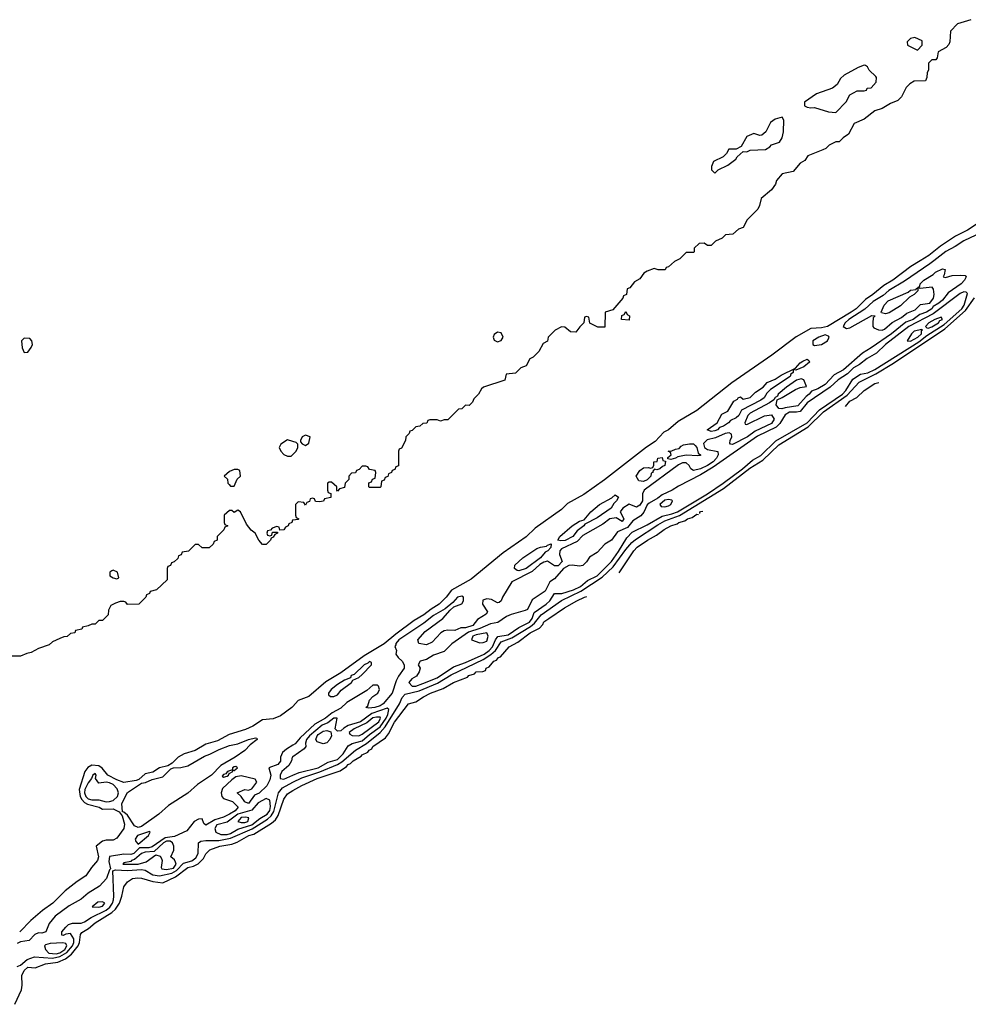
# Model space of a CAD drawing. Header units: inches. Extents: x 2701323 to 2964515, y 494916 to 722124.
# Tile 405 of 656: x 2908465 to 2913795, y 505822 to 511354. Entities that reach past the tile are written whole.
import ezdxf

# ---------------------------------------------------------------- set-up
doc = ezdxf.new("R2010")
doc.units = ezdxf.units.IN
doc.header["$MEASUREMENT"] = 0
for name, color, linetype in [('C9500', 7, 'Continuous'), ('C9510', 7, 'Continuous'), ('C9511', 7, 'Continuous')]:
    doc.layers.add(name, color=color, linetype=linetype)

msp = doc.modelspace()

# ---------------------------------------------------------------- linework, layer by layer
at = {"layer": 'C9500', "color": 2}
for points, elevation in [([(2908490, 509564), (2908476, 509550), (2908478.8, 509510), (2908490, 509484.7), (2908510, 509486), (2908530, 509512), (2908537.2, 509530), (2908534, 509550), (2908522, 509562)], 2), ([(2909690, 508826), (2909670, 508826), (2909643.6, 508816.4), (2909614, 508790), (2909632.7, 508772.7), (2909634, 508750), (2909642, 508742), (2909650, 508734), (2909670, 508734), (2909687.3, 508772.7), (2909706, 508790), (2909702, 508822)], 2), ([(2908990, 508262), (2908982, 508258), (2908972, 508250), (2908972, 508230), (2908990, 508218), (2909010, 508212), (2909022, 508218), (2909015.3, 508250)], 2), ([(2909130, 506814.7), (2909110, 506825.6), (2909070, 506884), (2909050, 506902), (2909043.1, 506903.1), (2909038.7, 506950), (2909070, 507012.7), (2909150, 507064.4), (2909172.3, 507067.7), (2909210, 507085.5), (2909270, 507100.5), (2909314.8, 507145.2), (2909328.7, 507151.3), (2909370, 507152.2), (2909410, 507161.3), (2909503.3, 507216.7), (2909533, 507227), (2909585.3, 507254.7), (2909643.3, 507276.7), (2909690, 507284.9), (2909749.7, 507310.3), (2909790, 507319.1), (2909796.7, 507316.7), (2909799.1, 507310), (2909760.4, 507279.6), (2909730, 507248.6), (2909675.8, 507210), (2909595.8, 507164.2), (2909542, 507110), (2909463.2, 507056.8), (2909410.6, 507009.4), (2909300.9, 506939.1), (2909246.4, 506890), (2909150, 506820.4)], 6), ([(2909678.6, 507158.6), (2909670, 507157), (2909660.7, 507150), (2909659.8, 507140.2), (2909632, 507130), (2909634, 507126), (2909630, 507128), (2909623.5, 507116.5), (2909610, 507114), (2909603.5, 507103.5), (2909610, 507098), (2909630, 507104), (2909639, 507110), (2909641.2, 507118.8), (2909662, 507130), (2909660.4, 507139.6), (2909670, 507136), (2909688.7, 507150)], 10), ([(2908890, 507119.3), (2908876, 507110), (2908868.8, 507090), (2908850, 507066.6), (2908831.8, 507030), (2908829.5, 507010), (2908836.3, 506990), (2908850, 506977.4), (2908870, 506970.2), (2908910.2, 506970.2), (2908950, 506960.7), (2908970, 506961), (2908990, 506967.5), (2909014.6, 506990), (2909020.3, 507010), (2909013.1, 507033.1), (2908990, 507056.8), (2908970, 507067.4), (2908950, 507069.7), (2908910, 507064.4), (2908891.4, 507090), (2908895.1, 507110)], 10), ([(2909850, 506978.4), (2909805.8, 506954.2), (2909770, 506912.8), (2909690, 506890.5), (2909630, 506846), (2909573, 506830), (2909561.6, 506810), (2909567.3, 506790), (2909595.9, 506775.9), (2909630, 506775.8), (2909650, 506782.7), (2909690, 506805.5), (2909768.5, 506830), (2909814.3, 506865.7), (2909855, 506890), (2909871.3, 506911.3), (2909874.5, 506934.5), (2909869.7, 506969.7)], 14), ([(2909734.2, 506874.2), (2909710, 506872.6), (2909690.6, 506850), (2909710, 506842.9), (2909730, 506843.8), (2909747, 506850), (2909752, 506870)], 18), ([(2909193.6, 506793.6), (2909127.7, 506770), (2909113.4, 506750), (2909116.8, 506736.8), (2909130, 506722.8), (2909189.3, 506770), (2909197.2, 506790)], 10), ([(2909290, 506738.8), (2909273.2, 506730), (2909219.8, 506680.2), (2909170, 506676.4), (2909150.3, 506670), (2909110, 506635.3), (2909093.4, 506630), (2909090, 506624), (2909050, 506617.2), (2909044.9, 506610), (2909131.1, 506608.9), (2909176.4, 506623.6), (2909230, 506661.5), (2909253.9, 506653.9), (2909262.3, 506642.3), (2909265.3, 506630), (2909259.5, 506590), (2909264.3, 506584.3), (2909290, 506578.8), (2909330, 506586.9), (2909343.5, 506610), (2909341.2, 506621.2), (2909333.9, 506633.9), (2909315.1, 506650), (2909331.1, 506688.9), (2909331.9, 506710), (2909323.5, 506730), (2909310, 506738.3)], 14), ([(2908930, 506398.7), (2908903.4, 506396.6), (2908872, 506370), (2908910, 506367.8), (2908930, 506374), (2908943.7, 506390)], 14), ([(2908707.6, 506167.6), (2908636.7, 506163.3), (2908610, 506156), (2908604, 506150), (2908610.4, 506130), (2908628.6, 506110), (2908670, 506105.9), (2908690, 506111), (2908718.6, 506130), (2908730.6, 506150), (2908724.4, 506164.4)], 14)]:
    msp.add_lwpolyline(points, close=True, dxfattribs=dict(at, elevation=elevation))
for points, elevation in [([(2910000, 508984.8), (2909970, 508994), (2909932, 508970), (2909922, 508950), (2909932, 508930), (2909950, 508912), (2909970, 508902), (2909990, 508902), (2910000, 508912)], 2), ([(2910000, 508542.2), (2909998, 508542), (2909994, 508530), (2909978, 508522), (2909974, 508510), (2909958, 508502), (2909950, 508488), (2909926, 508486), (2909922, 508502), (2909910, 508506), (2909883.6, 508496.4), (2909874, 508486), (2909858, 508482), (2909854, 508470), (2909858, 508458), (2909870, 508454), (2909882, 508458), (2909886, 508474), (2909914, 508474), (2909914, 508470), (2909898, 508462), (2909890, 508446), (2909878, 508442), (2909874, 508430), (2909850, 508406), (2909830, 508406), (2909808, 508430), (2909788, 508470), (2909765.6, 508485.6), (2909740.2, 508520.2), (2909706, 508590), (2909690, 508598), (2909670, 508586), (2909656.4, 508596.4), (2909643.6, 508596.4), (2909614, 508570), (2909614, 508530), (2909618, 508518), (2909634, 508510), (2909618, 508502), (2909612.7, 508487.3), (2909574, 508450), (2909574, 508430), (2909558, 508422), (2909552.7, 508407.3), (2909530, 508386), (2909490, 508386), (2909470, 508406), (2909450, 508406), (2909412.7, 508367.3), (2909378, 508362), (2909372.7, 508347.3), (2909358, 508342), (2909352.7, 508327.3), (2909332.7, 508307.3), (2909318, 508302), (2909312.7, 508287.3), (2909298, 508282), (2909294, 508270), (2909292.7, 508207.3), (2909234, 508150), (2909198, 508142), (2909194, 508130), (2909178, 508122), (2909174, 508110), (2909134, 508070), (2909070, 508068), (2909062, 508082), (2909050, 508086), (2909030, 508086), (2909003.6, 508076.4), (2908978, 508062), (2908963.6, 508036.4), (2908962, 508010), (2908930, 507978), (2908910, 507978), (2908890, 507958), (2908870, 507958), (2908850, 507948), (2908818, 507942), (2908814, 507930), (2908778, 507922), (2908774, 507910), (2908750, 507906), (2908731.6, 507888.4), (2908712.7, 507887.3), (2908690, 507878), (2908650, 507858), (2908630, 507842), (2908570, 507822), (2908530, 507798), (2908506, 507794), (2908470, 507778), (2908410, 507778)], 2), ([(2910000, 507495.7), (2909994.9, 507490), (2909930, 507443.6), (2909890, 507425.6), (2909830, 507421.2), (2909774.5, 507385.5), (2909733.2, 507366.8), (2909641.8, 507338.2), (2909576.9, 507303.1), (2909510, 507282.9), (2909451.7, 507248.3), (2909390, 507229.7), (2909355.5, 507210), (2909322.5, 507177.5), (2909298, 507162), (2909251, 507150), (2909213.7, 507126.3), (2909170, 507117.6), (2909134.6, 507085.4), (2909119.6, 507080.4), (2909050, 507067.6), (2909010, 507082.7), (2908960.5, 507110), (2908928.4, 507148.4), (2908910, 507162.4), (2908870, 507165.6), (2908847.2, 507152.8), (2908830.3, 507130), (2908799.7, 507030), (2908804.5, 506990), (2908813.4, 506973.4), (2908830, 506955.2), (2908846.5, 506946.5), (2908910.7, 506930), (2908930, 506918.4), (2908990, 506920.5), (2909023.5, 506903.5), (2909041, 506881), (2909054.6, 506834.6), (2909050, 506809.3), (2909010, 506756), (2908990, 506743.7), (2908950, 506744.5), (2908930, 506738.4), (2908894.8, 506710), (2908908.2, 506650), (2908903, 506630), (2908868.6, 506591.4), (2908836.2, 506543.8), (2908787.1, 506512.9), (2908720.5, 506459.5), (2908650.5, 506390), (2908592.4, 506350), (2908527.1, 506292.9), (2908464.9, 506230)], 6), ([(2910000, 507278.5), (2909963.5, 507256.5), (2909942.3, 507237.7), (2909930.3, 507210.3), (2909930, 507188.7), (2909916, 507170), (2909864.7, 507150), (2909875.8, 507110), (2909870, 507084), (2909853.4, 507050), (2909810, 507008.3), (2909783.6, 506996.4), (2909750, 506949.6), (2909730, 506959.3), (2909710, 506989.4), (2909686.6, 507010), (2909730, 507028.2), (2909750, 507025.5), (2909770, 507032.7), (2909797, 507070), (2909787.6, 507087.6), (2909710, 507105.6), (2909680.2, 507099.8), (2909656.1, 507083.9), (2909604.4, 507035.6), (2909597.4, 507010), (2909600.4, 506990), (2909610, 506978), (2909661.4, 506961.4), (2909693, 506930), (2909676.5, 506910), (2909644.2, 506890), (2909610, 506874.2), (2909560.6, 506859.4), (2909510, 506828.3), (2909498.9, 506838.9), (2909490, 506864), (2909470, 506862.6), (2909444.9, 506850), (2909403.8, 506796.2), (2909334.6, 506765.4), (2909282.2, 506757.8), (2909210, 506706.8), (2909190, 506702), (2909138.5, 506701.5), (2909105.5, 506670), (2909090, 506663.8), (2909050, 506665.3), (2908970, 506652), (2908965.5, 506625.5), (2908976, 506584), (2908970, 506578), (2908953.4, 506530), (2908913.4, 506486.6), (2908850, 506446), (2908810, 506412.9), (2908743.7, 506376.3), (2908663.4, 506316.6), (2908630, 506276), (2908611.3, 506230), (2908590, 506222.9), (2908570, 506223), (2908550, 506214.3), (2908518.4, 506181.6), (2908470, 506172.9), (2908450, 506164.4)], 10), ([(2910000, 507212.8), (2909996, 507210), (2909992.7, 507190), (2909976.4, 507163.6), (2909937, 507130), (2909927.9, 507110), (2909928.4, 507090), (2909950, 507086.9), (2910000, 507108.8)], 14), ([(2908450, 506034.4), (2908470, 506042.8), (2908506.2, 506073.8), (2908548.2, 506088.2), (2908650, 506081.3), (2908690, 506090.1), (2908730, 506113.4), (2908761.3, 506150), (2908769, 506170), (2908769.8, 506189.8), (2908750, 506219.6), (2908723.4, 506216.6), (2908710, 506208.3), (2908702, 506210), (2908701.2, 506230), (2908724.4, 506255.6), (2908739.3, 506270), (2908761, 506279), (2908810, 506278.7), (2908830, 506285.3), (2908867.3, 506310), (2908950, 506350.9), (2908972.1, 506367.9), (2908986.5, 506390), (2908993, 506410), (2908993.5, 506430), (2908988, 506572), (2909002.8, 506577.2), (2909070, 506573.4), (2909150, 506580.2), (2909170, 506575.3), (2909213, 506550), (2909250, 506544.2), (2909320.6, 506559.4), (2909346.2, 506573.8), (2909385.1, 506614.9), (2909431.8, 506628.2), (2909455.1, 506644.9), (2909468.2, 506670), (2909469.6, 506730), (2909482, 506738), (2909510, 506743.1), (2909583.1, 506743.1), (2909650, 506756.6), (2909771.3, 506808.7), (2909857.1, 506862.9), (2909878.8, 506881.2), (2909893.6, 506906.4), (2909919.3, 507010), (2909941, 507039), (2910000, 507069.6)], 10), ([(2908437.7, 505822.3), (2908476, 505904), (2908479.8, 505930), (2908476.8, 505983.2), (2908490, 506011.7), (2908510, 506030.3), (2908552.1, 506027.9), (2908610, 506048.9), (2908680.2, 506059.8), (2908722.1, 506077.9), (2908756.8, 506103.2), (2908793.7, 506150), (2908801.8, 506170), (2908806.4, 506213.6), (2908814.6, 506225.4), (2908851.5, 506248.5), (2908890, 506280.8), (2908982.5, 506337.5), (2909003.2, 506356.8), (2909025.7, 506390), (2909039.5, 506430), (2909050, 506482), (2909070, 506511.3), (2909098, 506530), (2909127.9, 506532.1), (2909150, 506530.3), (2909212.3, 506512.3), (2909270, 506504), (2909340.9, 506539.1), (2909409.5, 506590), (2909442.4, 506597.6), (2909468.3, 506611.7), (2909498.4, 506641.6), (2909511.5, 506668.5), (2909534, 506690), (2909589, 506710), (2909657.1, 506722.9), (2909686.7, 506733.3), (2909753.2, 506770), (2909781.3, 506778.7), (2909880.4, 506839.6), (2909901.8, 506858.2), (2909917.3, 506882.7), (2909950, 506974.8), (2909970, 507005.5), (2910000, 507022.9)], 6)]:
    msp.add_lwpolyline(points, dxfattribs=dict(at, elevation=elevation))
at = {"layer": 'C9510', "color": 2}
for points, elevation in [([(2913601.9, 510000), (2913578.5, 509981.5), (2913435.5, 509884.5), (2913347.5, 509832.5), (2913316.1, 509803.9), (2913259.6, 509770), (2913212.7, 509727.3), (2913124.4, 509670), (2913103.2, 509650), (2913092.7, 509630), (2913110, 509618.8), (2913130, 509622.9), (2913252.3, 509692.3), (2913270.8, 509690), (2913261.1, 509678.9), (2913257.6, 509650), (2913258.4, 509630), (2913263.7, 509623.7), (2913290, 509611.9), (2913310, 509610.3), (2913324.6, 509615.4), (2913366.3, 509653.7), (2913419.4, 509680.6), (2913450, 509704.9), (2913496.4, 509723.6), (2913526.4, 509753.6), (2913578.2, 509761.8), (2913599.2, 509790), (2913602.7, 509810), (2913599.7, 509839.7), (2913592, 509852), (2913523.7, 509843.7), (2913511.3, 509848.7), (2913510.5, 509830), (2913490.3, 509809.7), (2913465.1, 509794.9), (2913414.2, 509745.8), (2913350, 509708), (2913330, 509701.3), (2913307.3, 509707.3), (2913305.2, 509710), (2913322, 509750), (2913345.2, 509774.8), (2913457.7, 509822.3), (2913470, 509834), (2913502, 509838), (2913502, 509842), (2913522.7, 509857.3), (2913524.7, 509870), (2913544.2, 509890), (2913597.8, 509922.2), (2913610, 509934.9), (2913650, 509954.9), (2913664.7, 509950), (2913659.8, 509920.2), (2913654, 509910), (2913666, 509906), (2913703.5, 509916.5), (2913750, 509918.8), (2913776.7, 509916.7), (2913782.8, 509910), (2913774.4, 509890), (2913755.3, 509870), (2913681, 509819), (2913650, 509778.7), (2913630, 509760.8), (2913597.5, 509742.5), (2913590.2, 509730), (2913560.4, 509710), (2913521.7, 509698.3), (2913484.4, 509670), (2913444.8, 509655.2), (2913363.1, 509590), (2913250, 509509.7), (2913199.7, 509480.3), (2913093.1, 509386.9), (2913040.4, 509359.6), (2912990, 509305), (2912950, 509280.4), (2912913, 509267), (2912901.6, 509250), (2912883.4, 509236.6), (2912836.3, 509183.7), (2912766.1, 509173.9), (2912747.3, 509167.3), (2912729.6, 509169.6), (2912714.7, 509190), (2912721.6, 509218.4), (2912750, 509230.5), (2912823.6, 509276.4), (2912850, 509287.2), (2912886, 509294), (2912871.1, 509331.1), (2912856.3, 509336.3), (2912830, 509329.6), (2912772.7, 509290), (2912726.4, 509250), (2912722, 509238), (2912710, 509231.8), (2912702, 509218), (2912678.5, 509201.5), (2912570, 509142.7), (2912555.6, 509130), (2912539.1, 509090), (2912542, 509082), (2912550, 509079.1), (2912650, 509128.9), (2912690, 509134.9), (2912704.2, 509110), (2912690, 509085.6), (2912598, 509042), (2912553.4, 509010), (2912470, 508967.6), (2912458, 508970), (2912455.3, 508975.3), (2912456, 508990), (2912466.6, 509010), (2912464.7, 509024.7), (2912452.1, 509032.1), (2912429.5, 509029.5), (2912375.3, 509004.7), (2912327.1, 508992.9), (2912307.9, 508972.1), (2912313.4, 508950), (2912330, 508940.2), (2912387.7, 508927.7), (2912390.3, 508910), (2912380.3, 508890), (2912360.8, 508870), (2912330, 508848.5), (2912290, 508830.8), (2912250, 508820.4), (2912235.1, 508830), (2912226.6, 508850), (2912210, 508863.5), (2912190, 508864.6), (2912166.8, 508853.2), (2911972.9, 508710), (2911964.9, 508690), (2911964.9, 508650), (2911950, 508626.3), (2911930, 508616.2), (2911890, 508632.8), (2911853, 508610), (2911839.1, 508590), (2911858.8, 508550), (2911850, 508535.3), (2911815.9, 508555.9), (2911780.7, 508550), (2911741.1, 508518.9), (2911630, 508455.6), (2911597.5, 508422.5), (2911510, 508380.8), (2911500.2, 508370), (2911498.5, 508350), (2911512.6, 508310), (2911490, 508284.8), (2911470, 508286), (2911431.3, 508311.2), (2911410, 508306), (2911387.7, 508292.3), (2911345.2, 508254.8), (2911230, 508196.3), (2911178, 508110), (2911170, 508088.7), (2911159.9, 508080.1), (2911150, 508077), (2911116.1, 508096.1), (2911090, 508101.1), (2911067.7, 508092.3), (2911066, 508070), (2911092.8, 508027.2), (2911086.3, 508013.7), (2911036.5, 507983.5), (2911010.4, 507950), (2910970, 507936.8), (2910943.4, 507936.6), (2910910, 507922.7), (2910870, 507924.8), (2910850, 507920.8), (2910830.4, 507910), (2910783.1, 507856.9), (2910750, 507842), (2910708, 507850), (2910701.2, 507870), (2910743.6, 507916.4), (2910842.4, 507990), (2910883.3, 508036.7), (2910905.1, 508054.9), (2910950, 508071.3), (2910959.3, 508090), (2910959, 508110), (2910950, 508115.1), (2910924.9, 508110), (2910899.4, 508080.6), (2910856, 508044), (2910790, 508007.1), (2910735.9, 507964.1), (2910595.5, 507870), (2910578, 507850), (2910578.5, 507841.5), (2910572.7, 507832.7), (2910582, 507810), (2910578.8, 507790), (2910590.6, 507770), (2910614.9, 507750), (2910624.9, 507730), (2910625.5, 507710), (2910593.5, 507666.5), (2910579.9, 507640.1), (2910558, 507570), (2910507.4, 507510), (2910490, 507498.9), (2910461, 507490), (2910426.5, 507486.5), (2910409.3, 507489.3), (2910420.2, 507499.8), (2910429.8, 507530.2), (2910448.7, 507551.3), (2910476.9, 507570), (2910485.7, 507590), (2910481.3, 507610), (2910475.7, 507615.7), (2910450, 507615.8), (2910415.2, 507584.8), (2910302.9, 507517.1), (2910270, 507486), (2910220.1, 507459.9), (2910183.1, 507430), (2910123.7, 507396.3), (2910040.4, 507319.6), (2910013.4, 507286.6), (2910000, 507278.5)], 10), ([(2913524.2, 510000), (2913471.7, 509968.3), (2913370, 509889.7), (2913320.2, 509859.8), (2913259.3, 509810), (2913217.1, 509782.9), (2913164.9, 509730), (2913136, 509710), (2913004.7, 509630), (2912970, 509622), (2912910, 509619.6), (2912827.3, 509572.7), (2912690.1, 509469.9), (2912466.2, 509313.8), (2912270, 509159.2), (2912163.9, 509096.1), (2912110.8, 509049.2), (2912083.5, 509036.5), (2912035.4, 508984.6), (2911986.7, 508953.3), (2911751, 508769), (2911634.1, 508685.9), (2911543.7, 508636.3), (2911510, 508602.6), (2911362.2, 508497.8), (2911311.3, 508448.7), (2911182.1, 508357.9), (2911002.4, 508210), (2910891.2, 508148.8), (2910861.3, 508110), (2910821.3, 508070), (2910776.9, 508043.1), (2910736.4, 508010), (2910681.8, 507978.2), (2910577.7, 507902.3), (2910512.1, 507847.9), (2910399.7, 507780.3), (2910270, 507685.1), (2910185.3, 507634.7), (2910090, 507551.8), (2910030.3, 507529.7), (2910000, 507495.7)], 6), ([(2912151.6, 510000), (2912143.6, 509996.4), (2912110, 509966), (2912098, 509962), (2912091.6, 509948.4), (2912051.6, 509948.4), (2912030, 509955.3), (2911990, 509942), (2911970.9, 509929.1), (2911950, 509898), (2911919.6, 509880.4), (2911892.7, 509847.3), (2911878, 509842), (2911874, 509810), (2911858, 509802), (2911854, 509790), (2911796.9, 509723.1), (2911754, 509710), (2911752.7, 509627.3), (2911712.7, 509627.3), (2911668.4, 509648.4), (2911662, 509682), (2911650, 509686), (2911638, 509682), (2911634, 509650), (2911611.6, 509628.4), (2911590, 509598), (2911560.4, 509600.4), (2911527.3, 509627.3), (2911510, 509628), (2911474, 509610), (2911434, 509570), (2911431.2, 509548.8), (2911405.4, 509534.6), (2911382, 509490), (2911350, 509458), (2911331.3, 509448.7), (2911310.6, 509409.4), (2911281, 509399), (2911250, 509368.7), (2911198, 509362), (2911190.9, 509329.1), (2911071, 509289), (2911059.6, 509280.4), (2911042, 509250), (2911016.9, 509223.1), (2911010, 509206), (2910990, 509186), (2910970, 509188), (2910950, 509168), (2910930, 509166), (2910870, 509106), (2910850, 509106), (2910830, 509098), (2910810, 509106), (2910770, 509106), (2910758, 509102), (2910752.7, 509087.3), (2910730, 509086), (2910714, 509070), (2910690, 509066), (2910670, 509046), (2910658, 509042), (2910654, 509030), (2910634, 509010), (2910632, 508990), (2910610, 508946), (2910598, 508942), (2910594, 508930), (2910592.7, 508847.3), (2910578, 508842), (2910572.7, 508827.3), (2910558, 508822), (2910554, 508810), (2910538, 508802), (2910532.7, 508787.3), (2910518, 508782), (2910512.7, 508767.3), (2910498, 508762), (2910494, 508730), (2910490, 508726), (2910430, 508726), (2910426, 508730), (2910427.3, 508752.7), (2910442, 508758), (2910447.3, 508772.7), (2910462, 508778), (2910466, 508810), (2910462, 508822), (2910430, 508826), (2910422, 508842), (2910410, 508846), (2910390, 508846), (2910372.7, 508827.3), (2910358, 508822), (2910352.7, 508807.3), (2910330, 508806), (2910314, 508790), (2910314, 508770), (2910294, 508750), (2910290, 508726), (2910262, 508718), (2910250, 508706), (2910246, 508710), (2910246, 508730), (2910216.4, 508756.4), (2910203.6, 508756.4), (2910194, 508750), (2910194, 508710), (2910198, 508698), (2910212.7, 508692.7), (2910214, 508670), (2910178, 508662), (2910171.6, 508648.4), (2910150, 508646), (2910127.3, 508647.3), (2910122, 508662), (2910110, 508666), (2910098, 508662), (2910092.7, 508647.3), (2910078, 508642), (2910070, 508626), (2910062, 508642), (2910030, 508646), (2910014, 508630), (2910014, 508570), (2910018, 508558), (2910034, 508550), (2910030, 508546), (2910000, 508542.2)], 2), ([(2910000, 507069.6), (2910050, 507095.5), (2910151.9, 507128.1), (2910250.4, 507169.6), (2910275, 507185), (2910351, 507250), (2910413.2, 507286.8), (2910489.9, 507350.1), (2910518.4, 507381.6), (2910598.2, 507510), (2910614.4, 507545.6), (2910630, 507564.6), (2910710, 507583.5), (2910812.6, 507627.4), (2910890, 507673.5), (2911070, 507760.1), (2911112.8, 507787.2), (2911138.5, 507810), (2911170, 507858.2), (2911230, 507881.9), (2911334.6, 507945.4), (2911356.8, 507963.2), (2911394.7, 508010), (2911508.7, 508091.3), (2911617, 508143), (2911737.2, 508222.8), (2911799, 508281), (2911870, 508378), (2911903.5, 508416.5), (2911925.8, 508434.2), (2912050, 508516), (2912090, 508537.9), (2912171.4, 508568.6), (2912419.2, 508720.8), (2912566.5, 508833.5), (2912640.1, 508879.9), (2912730, 508966.4), (2912894.3, 509065.7), (2912981.8, 509150), (2913114.9, 509245.1), (2913182.3, 509317.7), (2913275.8, 509364.2), (2913375, 509425), (2913662.7, 509617.3), (2913779.2, 509720.8), (2913830, 509791.4)], 10), ([(2913105.1, 509181), (2913130, 509210.4), (2913169.5, 509230.5), (2913209, 509270), (2913270, 509310.5), (2913292.6, 509316.4)], 6), ([(2910000, 508912), (2910018, 508930), (2910028, 508950), (2910028, 508970), (2910019, 508979), (2910000, 508984.8)], 2), ([(2912286, 508579.4), (2912286, 508586), (2912291, 508591), (2912303.1, 508591.9)], 6), ([(2911832.9, 508246.6), (2911915.1, 508370), (2911935.1, 508390), (2911993.2, 508430), (2912042.7, 508457.3), (2912086, 508490), (2912124, 508510), (2912159.1, 508520.9), (2912169.2, 508530), (2912202, 508538), (2912218, 508550), (2912243.1, 508556.9), (2912270, 508576), (2912279.7, 508574.8)], 6), ([(2910000, 507022.9), (2910050, 507051.9), (2910137.2, 507090), (2910265.3, 507134.7), (2910301.6, 507158.4), (2910310, 507170.3), (2910324.4, 507175.6), (2910339, 507190), (2910384.1, 507215.9), (2910390, 507224.7), (2910421.2, 507238.8), (2910429.2, 507250), (2910442.9, 507257.1), (2910450, 507270.4), (2910519.7, 507320.3), (2910537.7, 507342.3), (2910570, 507406.8), (2910650, 507510.4), (2910690, 507520.7), (2910734, 507550), (2910774, 507570), (2910844.2, 507595.8), (2910902, 507630), (2910980.4, 507659.6), (2910988.7, 507670), (2911020.4, 507679.6), (2911030, 507690.7), (2911068, 507692), (2911082, 507698), (2911086, 507710), (2911102, 507718), (2911129, 507750), (2911144.1, 507755.9), (2911155.3, 507770), (2911165.8, 507774.2), (2911215.3, 507830), (2911263, 507857), (2911333.2, 507910), (2911384.7, 507935.3), (2911404.2, 507955.8), (2911410, 507970.4), (2911437.2, 507990), (2911525.2, 508050), (2911595.3, 508090), (2911638, 508110), (2911651, 508113)], 6), ([(2910000, 507108.8), (2910035.5, 507124.5), (2910142.9, 507150), (2910198.2, 507181.8), (2910250, 507196.9), (2910283.1, 507230), (2910310, 507274.9), (2910333.1, 507286.9), (2910390, 507301.8), (2910430, 507337.4), (2910490, 507380.9), (2910523.8, 507430), (2910533.6, 507450), (2910538.4, 507478.4), (2910530, 507486), (2910444, 507456), (2910379, 507410), (2910310, 507389), (2910285.4, 507374.6), (2910270, 507358.7), (2910250, 507357), (2910238.4, 507370), (2910249.2, 507429.2), (2910230, 507430.7), (2910196.5, 507403.5), (2910165.3, 507390), (2910093.4, 507330), (2910077, 507310), (2910070.6, 507290), (2910073, 507270), (2910063, 507257), (2910000, 507212.8)], 14)]:
    msp.add_lwpolyline(points, dxfattribs=dict(at, elevation=elevation))
for points, elevation in [([(2913770, 509825.1), (2913750, 509816.3), (2913597.6, 509702.4), (2913460.8, 509630), (2913329.1, 509530), (2913278.7, 509481.3), (2913226.7, 509450), (2913184, 509416), (2913150, 509398.2), (2913115.8, 509364.2), (2913063.1, 509330), (2913019.6, 509290), (2912890, 509201.2), (2912850, 509153.6), (2912830, 509148.2), (2912790, 509148.8), (2912766.3, 509133.7), (2912735.3, 509084.7), (2912715.7, 509064.3), (2912610, 509014.6), (2912360.9, 508839.1), (2912290, 508796.2), (2912166.1, 508733.9), (2912130.1, 508709.9), (2912075.2, 508684.8), (2912050, 508665), (2912001.9, 508638.1), (2911990, 508628.1), (2911972.1, 508587.9), (2911954.3, 508565.7), (2911910, 508538.3), (2911879.4, 508500.6), (2911824.2, 508475.8), (2911790.1, 508429.9), (2911753.3, 508406.7), (2911710, 508360.4), (2911666.5, 508333.5), (2911650, 508308.1), (2911630, 508288.3), (2911610, 508283.9), (2911570, 508289.8), (2911550, 508288), (2911521.3, 508270), (2911470, 508211.8), (2911444.5, 508195.5), (2911416.7, 508143.3), (2911344.7, 508095.3), (2911318.8, 508041.2), (2911306, 508034), (2911227.3, 508012.7), (2911199.7, 508000.3), (2911152.4, 507967.6), (2911110, 507960.3), (2911050, 507933.2), (2910986.9, 507913.1), (2910892.2, 507847.8), (2910850, 507804), (2910790, 507784.4), (2910750, 507759.2), (2910714.8, 507750), (2910704.6, 507730), (2910714.9, 507710), (2910708.8, 507690), (2910693.7, 507666.3), (2910668.2, 507650), (2910650.6, 507630), (2910670.4, 507610.4), (2910690, 507610.4), (2910730, 507624.1), (2910810, 507656.5), (2910902.5, 507717.5), (2910970, 507742), (2911074.2, 507790), (2911102.7, 507810), (2911121.1, 507830), (2911138, 507870), (2911151.4, 507888.6), (2911210, 507898.8), (2911270, 507939.3), (2911329.7, 507970), (2911344.8, 507990), (2911356.4, 508023.6), (2911423.6, 508070), (2911442.9, 508090), (2911469.4, 508130.6), (2911510.3, 508130.3), (2911577.4, 508150), (2911616.1, 508170), (2911656.2, 508203.8), (2911710, 508230.2), (2911790, 508310.2), (2911830, 508365.5), (2911876.5, 508443.5), (2911906, 508474), (2911990, 508515.3), (2912075.3, 508564.7), (2912130, 508577.6), (2912161.7, 508590), (2912329.8, 508690), (2912418.2, 508750), (2912525.6, 508830), (2912581.5, 508878.5), (2912630, 508904.7), (2912712.9, 508987.1), (2912890.3, 509089.7), (2912958.7, 509161.3), (2913088.8, 509250), (2913106.5, 509270), (2913145.2, 509334.8), (2913190, 509362.3), (2913230, 509370.3), (2913270, 509388.1), (2913516.7, 509543.3), (2913561, 509579), (2913658.4, 509641.6), (2913758.1, 509730), (2913771.3, 509750), (2913790, 509815.3), (2913782.7, 509822.7)], 14), ([(2911890, 509666), (2911846, 509670), (2911848.4, 509691.6), (2911862, 509698), (2911870, 509714), (2911878, 509698), (2911892, 509690)], 2), ([(2913642, 509682), (2913606, 509670), (2913574, 509650), (2913554.8, 509630), (2913562, 509622), (2913570, 509621.6), (2913590, 509628.2), (2913627.3, 509650), (2913635.2, 509664.8), (2913649, 509670)], 18), ([(2911150, 509599), (2911130, 509586), (2911124.7, 509570), (2911130, 509554), (2911150, 509544.7), (2911170, 509552), (2911182, 509570), (2911170, 509595.3)], 2), ([(2912990, 509582.7), (2912955.5, 509570), (2912920.7, 509550), (2912920.7, 509530), (2912930, 509523.8), (2912970, 509529), (2913004, 509550), (2913013.5, 509570), (2913010, 509576.2)], 10), ([(2913532.9, 509612.9), (2913490, 509603.6), (2913474.9, 509590), (2913452, 509550), (2913470, 509548.1), (2913511, 509570), (2913532.4, 509590), (2913532.1, 509607.9), (2913538, 509610)], 18), ([(2912825.6, 509385.6), (2912811.2, 509388.8), (2912811.2, 509371.2), (2912798.4, 509361.6), (2912793.7, 509350), (2912683.1, 509276.9), (2912663.4, 509256.6), (2912648, 509230), (2912630, 509215.6), (2912520.3, 509159.7), (2912504.9, 509130), (2912490, 509117), (2912458, 509102), (2912447.7, 509090), (2912419.1, 509070), (2912397.6, 509062.4), (2912386, 509050), (2912370, 509044.7), (2912350, 509040.9), (2912328, 509050), (2912384, 509090), (2912410, 509138), (2912444.7, 509155.3), (2912478, 509210), (2912498, 509222), (2912502, 509230), (2912514.4, 509234.4), (2912530, 509222), (2912570, 509231.3), (2912599.3, 509260.7), (2912642, 509290), (2912664.7, 509315.3), (2912710, 509334.8), (2912742.7, 509357.3), (2912824, 509396), (2912850, 509426), (2912864.8, 509435.2), (2912890, 509446), (2912899.1, 509439.1), (2912902.8, 509430), (2912870, 509403.7)], 6), ([(2910070, 509019), (2910052, 509010), (2910042, 508990), (2910042, 508982), (2910052, 508972), (2910070, 508962), (2910090, 508974), (2910098, 509010)], 2), ([(2912276, 508904), (2912210, 508907.1), (2912162.5, 508897.5), (2912150, 508889.7), (2912124, 508884), (2912106, 508886), (2912106, 508894), (2912126, 508910), (2912122, 508922), (2912108, 508930), (2912128.7, 508931.3), (2912150, 508942), (2912170, 508944.7), (2912182, 508958), (2912195.3, 508964.7), (2912229.3, 508970.7), (2912250, 508970.5), (2912261.1, 508961.1), (2912270, 508950.7), (2912278, 508918), (2912290.9, 508909.1), (2912290, 508906)], 6), ([(2912044.7, 508824.7), (2912031.6, 508828.4), (2912022, 508818), (2912022, 508810), (2912013.7, 508806.3), (2912010.4, 508790), (2911990, 508768.1), (2911970, 508759.5), (2911944, 508764), (2911928.7, 508790), (2911950, 508821), (2911970, 508836.3), (2911998, 508838), (2912010, 508834), (2912022, 508838), (2912028, 508852), (2912028.7, 508870), (2912047.3, 508872.7), (2912050, 508890.8), (2912074, 508894), (2912078, 508878), (2912094, 508874), (2912090.6, 508850), (2912075.9, 508844.1), (2912062, 508830)], 6), ([(2911505.6, 508425.6), (2911488.7, 508430), (2911499, 508450), (2911570, 508510.8), (2911610, 508536), (2911636.5, 508543.5), (2911674, 508590), (2911722, 508630), (2911792.9, 508667.1), (2911810, 508684.7), (2911830, 508672), (2911819.1, 508650), (2911804.1, 508635.9), (2911787.7, 508610), (2911710, 508556.2), (2911640.4, 508519.6), (2911634, 508510), (2911597.4, 508482.6), (2911573.7, 508450), (2911530, 508428.5)], 6), ([(2912110, 508658.9), (2912090, 508654.6), (2912062, 508630), (2912070, 508619.3), (2912090, 508618), (2912110, 508623.7), (2912122.7, 508630), (2912132.7, 508650), (2912130, 508654)], 18), ([(2911270, 508258), (2911260.4, 508260.4), (2911245.1, 508270), (2911247.8, 508290), (2911292.3, 508330), (2911370, 508382.4), (2911390.5, 508390.5), (2911424.7, 508395.3), (2911430, 508402), (2911452, 508410), (2911450, 508388), (2911432, 508370), (2911417.3, 508362.7), (2911390.3, 508330), (2911310, 508269.8)], 6), ([(2911089.3, 507909.3), (2911030, 507898.7), (2911010.5, 507890), (2911004, 507870), (2911050, 507853.4), (2911070, 507854.4), (2911090, 507863), (2911097.4, 507890)], 18), ([(2910430, 507748.7), (2910422, 507738), (2910400.7, 507730), (2910344.7, 507675.3), (2910328.2, 507670), (2910324, 507656), (2910290, 507643.7), (2910250, 507618.4), (2910216, 507590), (2910201, 507570), (2910201, 507561), (2910211.6, 507551.6), (2910230, 507551.3), (2910250, 507561), (2910272.1, 507587.9), (2910328.7, 507630), (2910337.2, 507642.8), (2910370, 507658.8), (2910390, 507674.8), (2910441.2, 507730), (2910442, 507742)], 10), ([(2910470, 507436.2), (2910450, 507431.3), (2910416.2, 507403.8), (2910344.9, 507370), (2910317.1, 507350), (2910320.7, 507340.7), (2910332.8, 507332.8), (2910370, 507331.5), (2910390, 507339.2), (2910483.1, 507410), (2910492.8, 507430), (2910490, 507435.1)], 18), ([(2910170, 507285.3), (2910137, 507297), (2910128, 507310), (2910136.4, 507330), (2910141.7, 507338.3), (2910170, 507357.3), (2910190, 507361.2), (2910214, 507354), (2910217.6, 507330), (2910208.4, 507310), (2910190, 507290.7)], 14)]:
    msp.add_lwpolyline(points, close=True, dxfattribs=dict(at, elevation=elevation))
at = {"layer": 'C9511', "color": 2}
for points, elevation in [([(2913810, 511354), (2913734, 511330), (2913694, 511290), (2913692, 511230), (2913685.4, 511214.6), (2913670, 511198), (2913626, 511174), (2913619.6, 511140.4), (2913612, 511128), (2913590, 511128), (2913572, 511110), (2913572, 511070), (2913563.6, 511056.4), (2913562, 511030), (2913554, 511010), (2913490, 511008), (2913466.4, 510993.6), (2913446.4, 510973.6), (2913419.8, 510920.2), (2913399.8, 510900.2), (2913356.9, 510883.1), (2913310, 510855.3), (2913270, 510842), (2913210, 510795.3), (2913154, 510770), (2913122, 510710), (2913092, 510690), (2913070, 510668), (2913050, 510668), (2913014, 510650), (2912994, 510630), (2912978, 510622), (2912894, 510590), (2912876.9, 510563.1), (2912850, 510548), (2912810, 510502), (2912750, 510488.7), (2912718, 510450), (2912711.3, 510430), (2912690, 510398), (2912632, 510350), (2912622, 510310), (2912612, 510290), (2912552, 510230), (2912530, 510186), (2912503.6, 510176.4), (2912471.6, 510148.4), (2912430, 510146), (2912412.7, 510127.3), (2912374, 510110), (2912350, 510086), (2912330, 510086), (2912310, 510098), (2912283.6, 510096.4), (2912254, 510070), (2912254, 510050), (2912250, 510046), (2912210, 510046), (2912174, 510010), (2912151.6, 510000)], 2), ([(2913860.8, 510219.2), (2913790, 510172.3), (2913723.1, 510136.9), (2913638.8, 510081.2), (2913574, 510030), (2913524.2, 510000)], 6), ([(2913837, 510143), (2913770, 510110.8), (2913721.1, 510078.9), (2913667.9, 510052.1), (2913601.9, 510000)], 10)]:
    msp.add_lwpolyline(points, dxfattribs=dict(at, elevation=elevation))
at = {"layer": 'C9511', "color": 2, "elevation": 2}
for points in [[(2913493.6, 511253.6), (2913470, 511248), (2913452, 511230), (2913454, 511210), (2913510, 511182), (2913535.3, 511210), (2913535.3, 511235.3)], [(2913210, 511098), (2913175.3, 511084.7), (2913096.9, 511043.1), (2913076, 511024), (2913058, 510990), (2913031.3, 510970), (2912942, 510938), (2912874, 510890), (2912874, 510870), (2912890, 510862), (2912910, 510858), (2912930, 510861), (2913010, 510836), (2913050, 510832), (2913108.4, 510891.6), (2913130, 510931.3), (2913170, 510954), (2913210, 510954), (2913222, 510958), (2913226, 510970), (2913250, 510972), (2913277.2, 511002.8), (2913279, 511030), (2913275.5, 511035.5), (2913238, 511070), (2913228.4, 511088.4), (2913216.4, 511096.4)], [(2912750, 510806), (2912710, 510795.3), (2912682.8, 510777.2), (2912656.8, 510723.2), (2912635.3, 510704.7), (2912623.1, 510703.1), (2912590, 510715.3), (2912550, 510698), (2912518, 510642), (2912490, 510626), (2912450, 510626), (2912436.9, 510603.1), (2912416.9, 510583.1), (2912362.8, 510557.2), (2912352, 510530), (2912352, 510510), (2912370, 510492), (2912388.7, 510511.3), (2912443.1, 510536.9), (2912488, 510570), (2912496.4, 510583.6), (2912530, 510614), (2912550, 510612), (2912570, 510621), (2912654.6, 510625.4), (2912680.4, 510639.6), (2912689.1, 510650.9), (2912734.6, 510665.4), (2912749.1, 510690.9), (2912756.5, 510723.5), (2912758, 510790)]]:
    msp.add_lwpolyline(points, close=True, dxfattribs=at)

doc.saveas('drawing.dxf')
